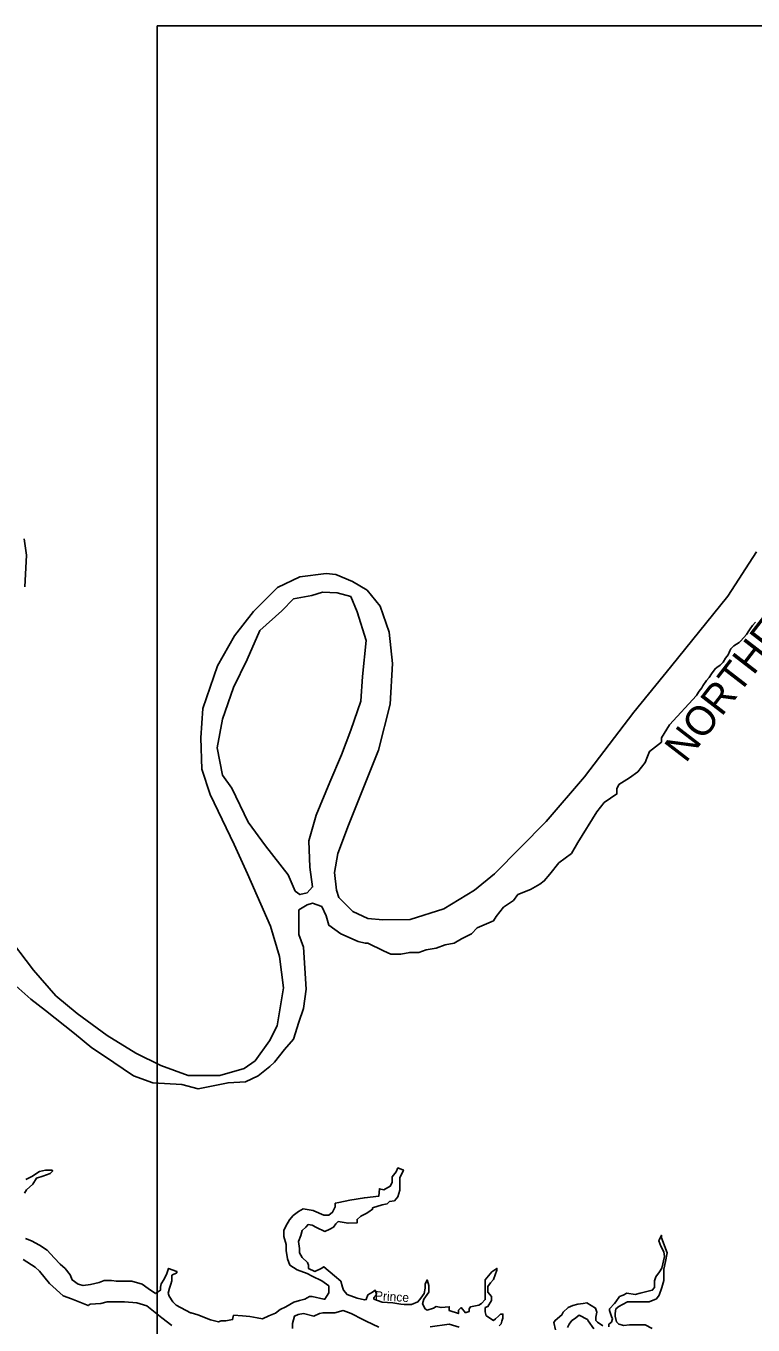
# Model space of a CAD drawing. Extents: x 1945482 to 2853149, y 66427 to 1015778.
# Drawn here: x 2320113 to 2325413, y 221206 to 230676 of the extents above; entities that cross this region are included whole.
import ezdxf

# ---------------------------------------------------------------- set-up
doc = ezdxf.new("R2010")
doc.units = 0
for name, color, linetype in [('Old_Level_21', 7, 'Continuous'), ('Old_Level_52', 7, 'Continuous'), ('Old_Level_60', 7, 'Continuous'), ('Old_Level_61', 7, 'Continuous'), ('Old_Level_63', 7, 'Continuous')]:
    doc.layers.add(name, color=color, linetype=linetype)

msp = doc.modelspace()

# ---------------------------------------------------------------- linework, layer by layer
at = {"layer": 'Old_Level_52'}
for points in [[(2320104, 226586), (2320115.8, 226819.1), (2320099.9, 226937.9)], [(2325439.3, 226841.9), (2325230, 226519.5), (2324812.4, 226000.8), (2324545.2, 225674.1), (2324183.8, 225201.7), (2323904.6, 224876.5), (2323529.5, 224495.5), (2323382.2, 224375.6), (2323159.5, 224240.8), (2322912.4, 224162.9), (2322714.5, 224159.1), (2322605.9, 224169.4), (2322496, 224220.5), (2322393.9, 224322.4), (2322375.8, 224375.7), (2322362.6, 224505.3), (2322387.2, 224642.3), (2322465, 224849.4), (2322555.9, 225081.1), (2322681.5, 225396.2), (2322768.2, 225731.7), (2322784.4, 226028.4), (2322759.4, 226255.5), (2322693.9, 226445), (2322599.2, 226563.3), (2322492.7, 226625.1), (2322372.6, 226676.3), (2322300.3, 226683.4), (2322109.1, 226659.9), (2321946.1, 226583.4), (2321772.2, 226406.4), (2321634, 226228.9), (2321508.6, 226011.9), (2321402.9, 225699.6), (2321387.3, 225486.9), (2321394.4, 225259.1), (2321455.7, 225073.5), (2321630.3, 224708.3), (2321728.8, 224494.1), (2321896, 224112.6), (2321960.8, 223891.1), (2321989.8, 223664.2), (2321944.8, 223386.3), (2321887.1, 223278)], [(2321887.1, 223278), (2321782.8, 223131.9), (2321703.1, 223074.7), (2321525, 223023.6), (2321294.9, 223024.5), (2321095.9, 223098.6), (2320912.5, 223188.2), (2320703.5, 223317.3), (2320485.7, 223476.3), (2320330.7, 223604.8), (2320166.4, 223793), (2319960.1, 224064.3)]]:
    msp.add_lwpolyline(points, dxfattribs=at)
at = {"layer": 'Old_Level_60'}
for points in [[(2325000, 225795.5), (2325004, 225800.2), (2325021.5, 225826.1), (2325040.2, 225850.7), (2325047.7, 225864.2), (2325073, 225903.4), (2325094, 225925.7), (2325110.2, 225952.1), (2325137, 225989.4), (2325148, 226000.1), (2325174.5, 226016), (2325195.7, 226039), (2325212.5, 226066.4), (2325231.2, 226092.2), (2325243, 226120.7), (2325250.7, 226134.5), (2325261, 226145.9), (2325272.2, 226156.2), (2325312, 226181.4), (2325323.5, 226192.9), (2325365.5, 226240.3), (2325383, 226267.2), (2325393.2, 226279.8), (2325409.5, 226306.3), (2325431, 226328.8)], [(2325000, 225795.5), (2324804.8, 225579.9), (2324745.2, 225486.8), (2324745.2, 225455.7), (2324659.1, 225387.4), (2324639.2, 225337.7), (2324626, 225306.7), (2324573, 225238.4), (2324513.4, 225194.9), (2324433.9, 225145.2), (2324420.7, 225114.2), (2324420.7, 225076.9), (2324328, 225014.8), (2324275, 224946.5), (2324135.9, 224723), (2324089.6, 224642.2), (2323996.8, 224573.9), (2323930.6, 224493.2), (2323890.9, 224443.5), (2323857.8, 224418.7), (2323791.5, 224381.4), (2323698.8, 224344.1), (2323665.7, 224300.7), (2323592.9, 224251), (2323539.9, 224182.7), (2323520, 224151.6), (2323400.8, 224102), (2323361.1, 224058.5), (2323288.2, 224021.2), (2323235.3, 223990.2), (2323169, 223977.8), (2323102.8, 223952.9), (2323030, 223940.5), (2322977, 223921.9), (2322910.8, 223921.9), (2322844.5, 223909.5), (2322771.7, 223909.5), (2322718.7, 223934.3), (2322606.1, 223990.2), (2322586.3, 223990.2), (2322533.3, 224002.6), (2322407.4, 224058.5), (2322321.4, 224120.6), (2322301.5, 224188.9), (2322268.4, 224257.2), (2322202.2, 224282.1), (2322162.4, 224269.6), (2322102.8, 224232.4), (2322102.8, 224151.6), (2322102.8, 224052.3), (2322135.9, 223959.1), (2322155.8, 223654.9), (2322135.9, 223512), (2322102.8, 223412.7), (2322063.1, 223288.5), (2321996.9, 223214), (2321924, 223120.8), (2321890.9, 223089.8), (2321804.8, 223021.4), (2321712.1, 222978), (2321586.3, 222971.8), (2321367.7, 222928.3), (2321248.5, 222959.4), (2321036.6, 222971.8), (2320897.5, 223021.4), (2320679, 223170.5), (2320592.9, 223226.4), (2320467.1, 223331.9), (2320255.2, 223499.6), (2320149.2, 223580.3), (2320016.7, 223698.3)], [(2320102.8, 222167.6), (2320116.1, 222192.4), (2320162.4, 222232.8), (2320188.9, 222276.3), (2320235.3, 222291.8), (2320288.2, 222310.4), (2320308.1, 222329.1), (2320301.5, 222335.3), (2320255.1, 222335.3), (2320212.1, 222325.9), (2320185.6, 222307.3), (2320159.1, 222291.8), (2320112.8, 222267)], [(2321056.5, 221434.8), (2321092.9, 221459.7), (2321092.9, 221481.4), (2321099.5, 221506.2), (2321119.4, 221540.4), (2321139.2, 221580.8), (2321152.5, 221618), (2321212.1, 221596.3), (2321212.1, 221587), (2321175.7, 221568.3), (2321175.7, 221528), (2321169, 221503.1), (2321159.1, 221475.2), (2321149.2, 221437.9), (2321155.8, 221416.2), (2321182.3, 221375.8), (2321208.8, 221351), (2321311.4, 221295.1), (2321318, 221295.1), (2321364.4, 221279.6), (2321457.1, 221242.3), (2321516.7, 221229.9), (2321536.6, 221236.1), (2321569.7, 221236.1), (2321619.4, 221245.4), (2321626, 221276.5), (2321692.2, 221273.4), (2321745.2, 221267.2), (2321798.2, 221257.8), (2321837.9, 221251.6), (2321884.3, 221273.4), (2321930.6, 221292), (2321967, 221319.9), (2322006.8, 221338.6), (2322066.4, 221372.7), (2322106.1, 221385.1), (2322145.8, 221394.5), (2322179, 221413.1), (2322198.8, 221413.1), (2322284.9, 221394.5), (2322291.5, 221394.5), (2322304.8, 221413.1), (2322321.3, 221441), (2322321.3, 221490.7), (2322268.4, 221528), (2322198.8, 221562.1), (2322162.4, 221580.8), (2322089.6, 221608.7), (2322036.6, 221642.9), (2322020, 221689.4), (2322010.1, 221748.4), (2322010.1, 221791.9), (2321993.5, 221850.9), (2321993.5, 221894.4), (2322006.8, 221925.4), (2322033.3, 221972), (2322059.8, 222003), (2322099.5, 222034.1), (2322132.6, 222052.7), (2322205.4, 222040.3), (2322212.1, 222037.2), (2322284.9, 222006.1), (2322321.3, 222006.1), (2322347.8, 222027.9), (2322367.7, 222068.2), (2322367.7, 222093.1), (2322394.2, 222099.3), (2322473.7, 222114.8), (2322579.6, 222133.4), (2322685.6, 222145.9), (2322688.9, 222198.6), (2322722, 222192.4), (2322768.4, 222217.3), (2322781.6, 222245.2), (2322781.6, 222285.6), (2322811.4, 222322.8), (2322824.6, 222350.8), (2322864.4, 222335.3), (2322837.9, 222279.4), (2322837.9, 222242.1), (2322837.9, 222189.3), (2322824.6, 222139.6), (2322798.2, 222111.7), (2322761.7, 222105.5), (2322745.2, 222090), (2322708.8, 222080.7), (2322639.2, 222058.9), (2322639.2, 222049.6), (2322612.7, 222031), (2322592.9, 222018.6), (2322553.1, 221999.9), (2322526.6, 221975.1), (2322526.6, 221950.2), (2322460.4, 221947.1), (2322387.6, 221959.6), (2322371, 221944), (2322354.5, 221919.2), (2322328, 221903.7), (2322291.5, 221888.1), (2322231.9, 221916.1)], [(2322231.9, 221916.1), (2322198.8, 221934.7), (2322169, 221937.8), (2322152.5, 221919.2), (2322126, 221894.4), (2322116, 221857.1), (2322099.5, 221813.6), (2322106.1, 221764), (2322106.1, 221732.9), (2322126, 221698.7), (2322165.7, 221661.5), (2322172.3, 221642.9), (2322172.3, 221618), (2322218.7, 221596.3), (2322265, 221618), (2322284.9, 221630.4), (2322361.1, 221565.2), (2322407.4, 221524.9), (2322420.7, 221481.4), (2322427.3, 221459.7), (2322453.8, 221428.6), (2322526.6, 221400.7), (2322579.6, 221388.3), (2322592.9, 221391.4), (2322606.1, 221425.5), (2322639.2, 221444.1), (2322659.1, 221459.7), (2322665.7, 221437.9), (2322665.7, 221422.4), (2322649.2, 221403.8), (2322649.2, 221394.5), (2322708.8, 221372.7), (2322788.2, 221366.5), (2322844.5, 221357.2), (2322871, 221354.1), (2322924, 221354.1), (2322970.3, 221375.8), (2322990.2, 221400.7), (2323016.7, 221434.8), (2323023.3, 221475.2), (2323023.3, 221503.1), (2323036.6, 221534.2), (2323049.8, 221493.8), (2323049.8, 221459.7), (2323049.8, 221444.1), (2323013.4, 221394.5), (2323003.5, 221360.3), (2323023.3, 221323.1), (2323036.6, 221313.7), (2323082.9, 221329.3), (2323102.8, 221341.7)], [(2321056.5, 221434.8), (2321003.5, 221472.1), (2320960.4, 221503.1), (2320884.3, 221524.9), (2320841.2, 221524.9), (2320804.8, 221524.9), (2320771.7, 221524.9), (2320735.3, 221531.1), (2320682.3, 221531.1), (2320645.9, 221515.6), (2320582.9, 221500), (2320530, 221493.8), (2320493.5, 221503.1), (2320450.5, 221534.2), (2320433.9, 221571.5), (2320397.5, 221618), (2320361.1, 221649.1), (2320318, 221695.6), (2320268.4, 221751.5), (2320212.1, 221788.8), (2320152.5, 221819.8), (2320109.4, 221835.4)], [(2324678.9, 221180.2), (2324626, 221208.2), (2324566.3, 221208.2), (2324539.9, 221208.2), (2324513.4, 221208.2), (2324470.3, 221202), (2324433.9, 221211.3), (2324417.3, 221229.9), (2324407.4, 221270.3), (2324407.4, 221288.9), (2324414, 221323.1), (2324433.9, 221341.7), (2324460.4, 221354.1), (2324496.8, 221375.8), (2324549.8, 221375.8), (2324596.1, 221375.8), (2324655.8, 221375.8), (2324708.7, 221397.6), (2324728.6, 221422.4), (2324748.5, 221478.3), (2324761.7, 221531.1), (2324761.7, 221611.8), (2324775, 221667.7), (2324788.2, 221732.9), (2324745.2, 221841.6), (2324745.2, 221860.2), (2324725.3, 221819.8), (2324741.8, 221779.5), (2324761.7, 221739.1), (2324768.3, 221705), (2324748.5, 221621.1), (2324731.9, 221593.2), (2324705.4, 221555.9), (2324695.5, 221528), (2324695.5, 221500), (2324695.5, 221478.3), (2324678.9, 221459.7), (2324589.5, 221437.9), (2324553.1, 221428.6), (2324493.5, 221437.9), (2324467, 221422.4), (2324440.5, 221413.1), (2324414, 221375.8), (2324404.1, 221363.4), (2324367.7, 221323.1), (2324367.7, 221310.6), (2324380.9, 221267.2), (2324387.5, 221251.6), (2324380.9, 221226.8), (2324361.1, 221211.3), (2324361.1, 221192.6)], [(2320092.9, 221683.2), (2320179, 221627.3), (2320212.1, 221599.4), (2320284.9, 221509.4), (2320384.3, 221419.3), (2320443.9, 221397.6), (2320566.4, 221347.9), (2320579.6, 221357.2), (2320659.1, 221363.4), (2320705.5, 221375.8), (2320765.1, 221375.8), (2320831.3, 221375.8), (2320920.7, 221366.5), (2320993.5, 221344.8), (2321030, 221316.8)], [(2323556.4, 221270.3), (2323536.6, 221251.6), (2323520, 221239.2), (2323510.1, 221245.4), (2323477, 221267.2), (2323467, 221273.4), (2323460.4, 221301.3), (2323460.4, 221332.4), (2323480.3, 221341.7), (2323506.8, 221385.2), (2323506.8, 221397.6), (2323506.8, 221413.1), (2323480.3, 221444.1), (2323480.3, 221487.6), (2323500.1, 221512.5), (2323520, 221537.3), (2323533.2, 221571.4), (2323546.5, 221605.6), (2323546.5, 221618), (2323510.1, 221593.2), (2323460.4, 221534.2), (2323460.4, 221506.2), (2323460.4, 221478.3), (2323460.4, 221456.6), (2323460.4, 221406.9), (2323460.4, 221391.4), (2323433.9, 221363.4), (2323414, 221351), (2323354.4, 221338.6), (2323344.5, 221323.1), (2323344.5, 221304.4), (2323328, 221298.2), (2323318, 221295.1), (2323284.9, 221332.4), (2323265, 221313.7), (2323265, 221307.5), (2323265, 221288.9), (2323198.8, 221310.6), (2323198.8, 221338.6), (2323139.2, 221332.4), (2323102.8, 221341.7)], [(2321030, 221316.8), (2321102.8, 221257.8), (2321175.7, 221202)], [(2324318, 221198.9), (2324278.3, 221226.8), (2324268.3, 221239.2), (2324268.3, 221264.1), (2324275, 221298.2), (2324265, 221329.3), (2324202.1, 221366.5), (2324175.6, 221363.4), (2324135.9, 221357.2), (2324099.5, 221347.9), (2324066.4, 221332.4), (2324029.9, 221298.2), (2324020, 221279.6), (2323970.3, 221239.2), (2323960.4, 221223.7), (2323973.6, 221170.9)], [(2322056.4, 221180.2), (2322056.4, 221217.5), (2322069.7, 221270.3), (2322096.2, 221282.7), (2322135.9, 221288.9), (2322212.1, 221270.3), (2322251.8, 221288.9), (2322278.3, 221295.1), (2322324.7, 221295.1), (2322364.4, 221295.1), (2322424, 221310.6), (2322483.6, 221288.9), (2322503.5, 221279.6), (2322549.8, 221254.7), (2322592.9, 221233), (2322685.6, 221189.5)], [(2323563, 221198.9), (2323576.3, 221214.4), (2323582.9, 221233), (2323589.5, 221254.7), (2323589.5, 221285.8), (2323573, 221285.8), (2323556.4, 221270.3)], [(2324059.7, 221186.4), (2324073, 221211.3), (2324092.8, 221239.2), (2324112.7, 221251.6), (2324145.8, 221276.5), (2324205.4, 221245.4), (2324212, 221236.1), (2324251.8, 221177.1)], [(2323059.7, 221192.6), (2323198.8, 221211.3), (2323271.7, 221189.5)]]:
    msp.add_lwpolyline(points, dxfattribs=at)
at = {"layer": 'Old_Level_61'}
for points in [[(2321977, 226412), (2322063.1, 226499), (2322195.5, 226523.8), (2322275, 226548.6), (2322381, 226542.4), (2322480.3, 226517.6)], [(2322480.3, 226517.6), (2322526.7, 226405.8), (2322592.9, 226194.7), (2322566.4, 225933.9), (2322553.1, 225753.8), (2322480.3, 225542.7), (2322414.1, 225362.6), (2322328, 225163.9), (2322228.6, 224921.7), (2322175.7, 224735.4), (2322182.3, 224542.9), (2322202.2, 224400), (2322162.4, 224356.6), (2322109.4, 224344.1), (2322076.3, 224369), (2322023.3, 224487), (2321857.8, 224698.1), (2321732, 224872), (2321612.8, 225120.4), (2321546.5, 225213.5), (2321506.8, 225412.2), (2321546.5, 225623.4), (2321626, 225853.1), (2321725.3, 226058.1), (2321818.1, 226269.2), (2321977, 226412)]]:
    msp.add_lwpolyline(points, dxfattribs=at)
at = {"layer": 'Old_Level_63'}
msp.add_lwpolyline([(2345338.5, 211640.5), (2345338.5, 230675.8), (2321069.7, 230675.8), (2321069.7, 211640.5)], dxfattribs=at)

# ---------------------------------------------------------------- texts
at = {"layer": 'Old_Level_21'}
for s, height, rotation, p in [('NORTHEAST', 213.25, 52.33645, (2324922.1, 225296.7)), ('Prince', 65.62, 356.39318, (2322655, 221388.1))]:
    msp.add_text(s, height=height, rotation=rotation, dxfattribs=at).set_placement(p)

doc.saveas('drawing.dxf')
